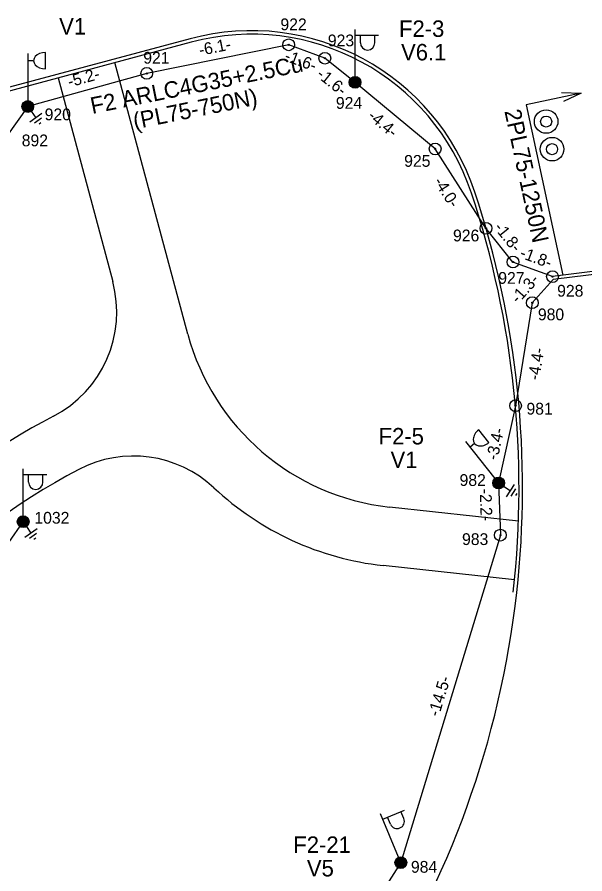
# Model space of a CAD drawing. Extents: x 528816 to 533196, y 6574767 to 6575847.
# Drawn here: x 531930.73 to 531954.84, y 6575052.69 to 6575089.08 of the extents above; entities that cross this region are included whole.
import ezdxf

# ---------------------------------------------------------------- set-up
doc = ezdxf.new("R2010")
doc.units = 0
for name, color, linetype in [('ABIJOONIS', 7, 'Continuous'), ('JOONSIDE', 7, 'Continuous'), ('KOORDPUNKT', 7, 'Continuous'), ('MPKAABEL', 7, 'Continuous'), ('POST', 7, 'Continuous'), ('TEE', 7, 'Continuous')]:
    doc.layers.add(name, color=color, linetype=linetype)

msp = doc.modelspace()

# ---------------------------------------------------------------- linework, layer by layer
at = {"layer": 'ABIJOONIS'}
for p, q in [((531954.68, 6575085.855), (531952.353, 6575085.355)), ((531952.353, 6575085.355), (531953.911, 6575078.113))]:
    msp.add_line(p, q, dxfattribs=at)
msp.add_lwpolyline([(531953.856, 6575085.883), (531954.68, 6575085.855), (531953.94, 6575085.492)], dxfattribs=at)
for centre, radius in [((531953.199, 6575084.645), 0.5), ((531953.199, 6575084.645), 0.235), ((531953.452, 6575083.472), 0.5), ((531953.452, 6575083.472), 0.235)]:
    msp.add_circle(centre, radius, dxfattribs=at)
at = {"layer": 'KOORDPUNKT'}
for centre, radius in [((531942.264, 6575087.906), 0.25), ((531942.264, 6575087.906), 0.025), ((531942.264, 6575087.906), 0.0221), ((531942.264, 6575087.906), 0.0191), ((531942.264, 6575087.906), 0.0161), ((531942.264, 6575087.906), 0.0132), ((531942.264, 6575087.906), 0.0102), ((531942.264, 6575087.906), 0.00726), ((531942.264, 6575087.906), 0.0043), ((531943.801, 6575087.335), 0.25), ((531943.801, 6575087.335), 0.025), ((531943.801, 6575087.335), 0.0221), ((531943.801, 6575087.335), 0.0191), ((531943.801, 6575087.335), 0.0161), ((531943.801, 6575087.335), 0.0132), ((531943.801, 6575087.335), 0.0102), ((531943.801, 6575087.335), 0.00726), ((531943.801, 6575087.335), 0.0043), ((531936.236, 6575086.69), 0.25), ((531936.236, 6575086.69), 0.025), ((531936.236, 6575086.69), 0.0221), ((531936.236, 6575086.69), 0.0191), ((531936.236, 6575086.69), 0.0161), ((531936.236, 6575086.69), 0.0132), ((531936.236, 6575086.69), 0.0102), ((531936.236, 6575086.69), 0.00726), ((531936.236, 6575086.69), 0.0043), ((531945.084, 6575086.31), 0.25), ((531945.084, 6575086.31), 0.025), ((531945.084, 6575086.31), 0.0221), ((531945.084, 6575086.31), 0.0191), ((531945.084, 6575086.31), 0.0161), ((531945.084, 6575086.31), 0.0132), ((531945.084, 6575086.31), 0.0102), ((531945.084, 6575086.31), 0.00726), ((531945.084, 6575086.31), 0.0043), ((531931.182, 6575085.283), 0.25), ((531931.182, 6575085.283), 0.025), ((531931.182, 6575085.283), 0.0221), ((531931.182, 6575085.283), 0.0191), ((531931.182, 6575085.283), 0.0161), ((531931.182, 6575085.283), 0.0132), ((531931.182, 6575085.283), 0.0102), ((531931.182, 6575085.283), 0.00726), ((531931.182, 6575085.283), 0.0043), ((531948.484, 6575083.483), 0.25), ((531948.484, 6575083.483), 0.025), ((531948.484, 6575083.483), 0.0221), ((531948.484, 6575083.483), 0.0191), ((531948.484, 6575083.483), 0.0161), ((531948.484, 6575083.483), 0.0132), ((531948.484, 6575083.483), 0.0102), ((531948.484, 6575083.483), 0.00726), ((531948.484, 6575083.483), 0.0043), ((531950.642, 6575080.11), 0.25), ((531950.642, 6575080.11), 0.025), ((531950.642, 6575080.11), 0.0221), ((531950.642, 6575080.11), 0.0191), ((531950.642, 6575080.11), 0.0161), ((531950.642, 6575080.11), 0.0132), ((531950.642, 6575080.11), 0.0102), ((531950.642, 6575080.11), 0.00726), ((531950.642, 6575080.11), 0.0043), ((531951.79, 6575078.679), 0.25), ((531951.79, 6575078.679), 0.025), ((531951.79, 6575078.679), 0.0221), ((531951.79, 6575078.679), 0.0191), ((531951.79, 6575078.679), 0.0161), ((531951.79, 6575078.679), 0.0132), ((531951.79, 6575078.679), 0.0102), ((531951.79, 6575078.679), 0.00726), ((531951.79, 6575078.679), 0.0043), ((531953.47, 6575078.057), 0.25), ((531953.47, 6575078.057), 0.025), ((531953.47, 6575078.057), 0.0221), ((531953.47, 6575078.057), 0.0191), ((531953.47, 6575078.057), 0.0161), ((531953.47, 6575078.057), 0.0132), ((531953.47, 6575078.057), 0.0102), ((531953.47, 6575078.057), 0.00726), ((531953.47, 6575078.057), 0.0043), ((531952.61, 6575076.948), 0.25), ((531952.61, 6575076.948), 0.025), ((531952.61, 6575076.948), 0.0221), ((531952.61, 6575076.948), 0.0191), ((531952.61, 6575076.948), 0.0161), ((531952.61, 6575076.948), 0.0132), ((531952.61, 6575076.948), 0.0102), ((531952.61, 6575076.948), 0.00726), ((531952.61, 6575076.948), 0.0043), ((531951.9, 6575072.576), 0.25), ((531951.9, 6575072.576), 0.025), ((531951.9, 6575072.576), 0.0221), ((531951.9, 6575072.576), 0.0191), ((531951.9, 6575072.576), 0.0161), ((531951.9, 6575072.576), 0.0132), ((531951.9, 6575072.576), 0.0102), ((531951.9, 6575072.576), 0.00726), ((531951.9, 6575072.576), 0.0043), ((531951.18, 6575069.292), 0.25), ((531951.18, 6575069.292), 0.025), ((531951.18, 6575069.292), 0.0221), ((531951.18, 6575069.292), 0.0191), ((531951.18, 6575069.292), 0.0161), ((531951.18, 6575069.292), 0.0132), ((531951.18, 6575069.292), 0.0102), ((531951.18, 6575069.292), 0.00726), ((531951.18, 6575069.292), 0.0043), ((531930.985, 6575067.647), 0.25), ((531930.985, 6575067.647), 0.025), ((531930.985, 6575067.647), 0.0221), ((531930.985, 6575067.647), 0.0191), ((531930.985, 6575067.647), 0.0161), ((531930.985, 6575067.647), 0.0132), ((531930.985, 6575067.647), 0.0102), ((531930.985, 6575067.647), 0.00726), ((531930.985, 6575067.647), 0.0043), ((531951.257, 6575067.077), 0.25), ((531951.257, 6575067.077), 0.025), ((531951.257, 6575067.077), 0.0221), ((531951.257, 6575067.077), 0.0191), ((531951.257, 6575067.077), 0.0161), ((531951.257, 6575067.077), 0.0132), ((531951.257, 6575067.077), 0.0102), ((531951.257, 6575067.077), 0.00726), ((531951.257, 6575067.077), 0.0043), ((531947.027, 6575053.164), 0.25), ((531947.027, 6575053.164), 0.025), ((531947.027, 6575053.164), 0.0221), ((531947.027, 6575053.164), 0.0191), ((531947.027, 6575053.164), 0.0161), ((531947.027, 6575053.164), 0.0132), ((531947.027, 6575053.164), 0.0102), ((531947.027, 6575053.164), 0.00726), ((531947.027, 6575053.164), 0.0043)]:
    msp.add_circle(centre, radius, dxfattribs=at)
at = {"layer": 'MPKAABEL'}
for points in [[(531966.961, 6575077.571), (531966.655, 6575077.761), (531963.555, 6575078.152), (531958.459, 6575078.686), (531953.47, 6575078.057), (531951.79, 6575078.679), (531950.642, 6575080.11), (531948.484, 6575083.483), (531945.084, 6575086.31), (531943.801, 6575087.335), (531942.264, 6575087.906), (531936.236, 6575086.69), (531931.182, 6575085.283), (531930.28, 6575084.005), (531929.402, 6575083.329), (531926.419, 6575082.037), (531921.929, 6575080.422), (531912.374, 6575075.73), (531910.887, 6575074.057), (531900.015, 6575068.488), (531899.147, 6575066.985), (531898.682, 6575066.475)], [(531945.084, 6575086.31), (531943.801, 6575087.335), (531942.264, 6575087.906), (531936.236, 6575086.69), (531931.182, 6575085.283), (531930.28, 6575084.005), (531929.402, 6575083.329), (531926.419, 6575082.037), (531921.929, 6575080.422), (531912.374, 6575075.73), (531910.887, 6575074.057), (531900.015, 6575068.488), (531899.147, 6575066.985), (531898.682, 6575066.475)], [(531966.655, 6575077.761), (531963.555, 6575078.152), (531958.459, 6575078.686), (531953.47, 6575078.057), (531951.79, 6575078.679), (531950.642, 6575080.11), (531948.484, 6575083.483), (531945.084, 6575086.31)], [(531931.328, 6575085.08), (531931.526, 6575084.805)], [(531931.784, 6575084.991), (531931.268, 6575084.619)], [(531931.763, 6575084.791), (531931.465, 6575084.576)], [(531931.742, 6575084.591), (531931.661, 6575084.532)], [(531966.961, 6575077.571), (531963.538, 6575078.003), (531958.468, 6575078.54), (531953.501, 6575077.932), (531952.61, 6575076.948), (531951.9, 6575072.576), (531951.18, 6575069.292), (531951.257, 6575067.077), (531947.027, 6575053.164), (531940.77, 6575043.349), (531928.015, 6575034.032)], [(531966.961, 6575077.571), (531963.538, 6575078.003), (531958.468, 6575078.54), (531953.501, 6575077.932), (531952.61, 6575076.948), (531951.9, 6575072.576), (531951.18, 6575069.292)], [(531951.18, 6575069.292), (531951.257, 6575067.077), (531947.027, 6575053.164), (531940.77, 6575043.349), (531928.015, 6575034.032)], [(531951.388, 6575069.154), (531951.671, 6575068.967)], [(531951.847, 6575069.232), (531951.496, 6575068.702)], [(531951.898, 6575069.037), (531951.695, 6575068.73)], [(531951.949, 6575068.843), (531951.894, 6575068.759)], [(531911.271, 6575060.323), (531911.557, 6575060.298), (531912.849, 6575059.34), (531915.441, 6575057.6), (531918.619, 6575055.255), (531920.623, 6575053.659), (531921.278, 6575053.751), (531927.322, 6575062.38), (531930.985, 6575067.647)], [(531911.271, 6575060.323), (531911.557, 6575060.298), (531912.849, 6575059.34), (531915.441, 6575057.6), (531918.619, 6575055.255), (531920.623, 6575053.659), (531921.278, 6575053.751), (531927.322, 6575062.38), (531930.985, 6575067.647)], [(531931.58, 6575067.34), (531931.054, 6575066.982)], [(531931.126, 6575067.441), (531931.317, 6575067.161)], [(531931.554, 6575067.14), (531931.249, 6575066.933)], [(531931.527, 6575066.941), (531931.445, 6575066.884)]]:
    msp.add_lwpolyline(points, dxfattribs=at)
at = {"layer": 'POST'}
for p, q in [((531945.084, 6575086.56), (531945.084, 6575088.56)), ((531945.084, 6575088.31), (531946.084, 6575088.31)), ((531945.311, 6575087.989), (531945.311, 6575088.31)), ((531945.923, 6575087.989), (531945.923, 6575088.31)), ((531931.932, 6575086.88), (531931.932, 6575087.58)), ((531931.182, 6575087.533), (531931.182, 6575085.533)), ((531931.432, 6575087.23), (531931.182, 6575087.23)), ((531945.084, 6575086.31), (531945.084, 6575086.31)), ((531931.182, 6575085.283), (531931.182, 6575085.283)), ((531950.772, 6575071.008), (531950.336, 6575071.556)), ((531949.778, 6575071.052), (531951.024, 6575069.488)), ((531950.163, 6575070.97), (531949.967, 6575070.815)), ((531930.985, 6575067.898), (531930.985, 6575069.898)), ((531930.985, 6575069.648), (531931.985, 6575069.648)), ((531931.212, 6575069.327), (531931.212, 6575069.648)), ((531931.825, 6575069.327), (531931.825, 6575069.648)), ((531951.18, 6575069.292), (531951.18, 6575069.292)), ((531930.985, 6575067.647), (531930.985, 6575067.647)), ((531946.931, 6575053.394), (531946.162, 6575055.24)), ((531946.258, 6575055.01), (531947.181, 6575055.394)), ((531947.156, 6575055.036), (531947.033, 6575055.333)), ((531946.59, 6575054.801), (531946.467, 6575055.097)), ((531947.027, 6575053.164), (531947.027, 6575053.164))]:
    msp.add_line(p, q, dxfattribs=at)
for centre, radius in [((531945.084, 6575086.31), 0.25), ((531945.084, 6575086.31), 0.225), ((531945.084, 6575086.31), 0.2), ((531945.084, 6575086.31), 0.175), ((531945.084, 6575086.31), 0.15), ((531945.084, 6575086.31), 0.125), ((531945.084, 6575086.31), 0.1), ((531945.084, 6575086.31), 0.075), ((531945.084, 6575086.31), 0.05), ((531945.084, 6575086.31), 0.025), ((531931.182, 6575085.283), 0.25), ((531931.182, 6575085.283), 0.225), ((531931.182, 6575085.283), 0.2), ((531931.182, 6575085.283), 0.175), ((531931.182, 6575085.283), 0.15), ((531931.182, 6575085.283), 0.125), ((531931.182, 6575085.283), 0.1), ((531931.182, 6575085.283), 0.075), ((531931.182, 6575085.283), 0.05), ((531931.182, 6575085.283), 0.025), ((531951.18, 6575069.292), 0.25), ((531951.18, 6575069.292), 0.225), ((531951.18, 6575069.292), 0.2), ((531951.18, 6575069.292), 0.175), ((531951.18, 6575069.292), 0.15), ((531951.18, 6575069.292), 0.125), ((531951.18, 6575069.292), 0.1), ((531951.18, 6575069.292), 0.075), ((531951.18, 6575069.292), 0.05), ((531951.18, 6575069.292), 0.025), ((531930.985, 6575067.647), 0.25), ((531930.985, 6575067.647), 0.225), ((531930.985, 6575067.647), 0.2), ((531930.985, 6575067.647), 0.175), ((531930.985, 6575067.647), 0.15), ((531930.985, 6575067.647), 0.125), ((531930.985, 6575067.647), 0.1), ((531930.985, 6575067.647), 0.075), ((531930.985, 6575067.647), 0.05), ((531930.985, 6575067.647), 0.025), ((531947.027, 6575053.164), 0.25), ((531947.027, 6575053.164), 0.225), ((531947.027, 6575053.164), 0.2), ((531947.027, 6575053.164), 0.175), ((531947.027, 6575053.164), 0.15), ((531947.027, 6575053.164), 0.125), ((531947.027, 6575053.164), 0.1), ((531947.027, 6575053.164), 0.075), ((531947.027, 6575053.164), 0.05), ((531947.027, 6575053.164), 0.025)]:
    msp.add_circle(centre, radius, dxfattribs=at)
for centre, start, end in [((531945.617, 6575087.989), 180, 0), ((531931.519, 6575069.327), 180, 0), ((531946.873, 6575054.918), 202.619, 22.619)]:
    msp.add_arc(centre, 0.306, start, end, dxfattribs=at)
for centre, major_axis in [((531931.932, 6575087.23), (-0.5, 0)), ((531950.554, 6575071.282), (-0.391, -0.311))]:
    msp.add_ellipse(centre, major_axis=major_axis, ratio=0.7, start_param=4.712389, end_param=7.853982, dxfattribs=at)
at = {"layer": 'TEE'}
for p, q in [((531952.018, 6575067.669), (531946.543, 6575068.27)), ((531951.856, 6575065.181), (531946.27, 6575065.785))]:
    msp.add_line(p, q, dxfattribs=at)
for points in [[(531938.085, 6575088.162), (531930.198, 6575086.044)], [(531938.124, 6575088.017), (531930.236, 6575085.9)], [(531937.978, 6575075.618), (531934.883, 6575087.147)], [(531932.468, 6575086.499), (531934.789, 6575077.854)]]:
    msp.add_lwpolyline(points, dxfattribs=at)
for radius in [15, 14.85]:
    msp.add_circle((531966.175, 6575100.533), radius, dxfattribs=at)
for centre, radius, start, end in [((531940.678, 6575078.504), 10, 18.3111, 105.0272), ((531940.678, 6575078.504), 9.85, 18.3111, 105.0272), ((531912.197, 6575069.079), 39.85, 353.634, 18.3111), ((531912.197, 6575069.079), 40, 353.634, 18.3111), ((531929.96, 6575076.557), 5, 297.5391, 15.0272), ((531947.636, 6575078.21), 10, 195.0272, 263.728), ((531946.373, 6575045.08), 30.5, 117.5391, 148.634), ((531935.672, 6575065.438), 5, 46.8716, 117.7279), ((531946.373, 6575045.08), 28, 117.7279, 191.3152), ((531947.636, 6575078.21), 12.5, 226.8716, 263.728), ((531912.197, 6575069.079), 40, 300.1757, 353.634)]:
    msp.add_arc(centre, radius, start, end, dxfattribs=at)

# ---------------------------------------------------------------- texts
at = {"layer": 'ABIJOONIS'}
msp.add_text('2PL75-1250N', height=0.7, rotation=282.1418, dxfattribs=at).set_placement((531951.424, 6575085.091))
at = {"layer": 'JOONSIDE'}
for s, rotation, p in [('-6.1-', 11.405, (531938.5, 6575087.436)), ('-1.6-', 339.6198, (531942.049, 6575087.245)), ('-5.2-', 15.5568, (531932.953, 6575086.091)), ('-1.6-', 321.3647, (531943.413, 6575086.573)), ('-4.4-', 320.2625, (531945.584, 6575084.817)), ('-4.0-', 302.6106, (531948.401, 6575082.096)), ('-1.8-', 308.7378, (531950.959, 6575080.129)), ('-1.8-', 339.6767, (531952.046, 6575078.877)), ('-1.3-', 47.8383, (531952.007, 6575076.878)), ('-4.4-', 80.7759, (531952.906, 6575073.633)), ('-3.4-', 77.6339, (531951.13, 6575070.231)), ('-2.2-', 271.991, (531950.375, 6575069.041)), ('-14.5-', 73.0896, (531948.641, 6575059.332))]:
    msp.add_text(s, height=0.5, rotation=rotation, dxfattribs=at).set_placement(p)
at = {"layer": 'KOORDPUNKT'}
for s, p in [('922', (531941.913, 6575088.524)), ('923', (531943.927, 6575087.841)), ('921', (531936.088, 6575087.104)), ('924', (531944.269, 6575085.186)), ('920', (531931.899, 6575084.7)), ('892', (531930.925, 6575083.594)), ('925', (531947.17, 6575082.724)), ('926', (531949.244, 6575079.555)), ('927', (531951.165, 6575077.752)), ('928', (531953.666, 6575077.207)), ('980', (531952.849, 6575076.203)), ('981', (531952.364, 6575072.197)), ('982', (531949.522, 6575069.166)), ('1032', (531931.463, 6575067.563)), ('983', (531949.627, 6575066.656)), ('984', (531947.456, 6575052.735))]:
    msp.add_text(s, height=0.5, dxfattribs=at).set_placement(p)
at = {"layer": 'MPKAABEL'}
for s, p in [('F2 ARLC4G35+2.5Cu', (531933.92, 6575084.966)), ('(PL75-750N)', (531935.73, 6575084.311))]:
    msp.add_text(s, height=0.7, rotation=11.405, dxfattribs=at).set_placement(p)
at = {"layer": 'POST'}
for s, p in [('V1', (531932.514, 6575088.339)), ('F2-3', (531946.95, 6575088.242)), ('V6.1', (531947.037, 6575087.242)), ('F2-5', (531946.083, 6575070.929)), ('V1', (531946.591, 6575069.929)), ('F2-21', (531942.46, 6575053.577)), ('V5', (531943.037, 6575052.577))]:
    msp.add_text(s, height=0.7, dxfattribs=at).set_placement(p)

doc.saveas('drawing.dxf')
